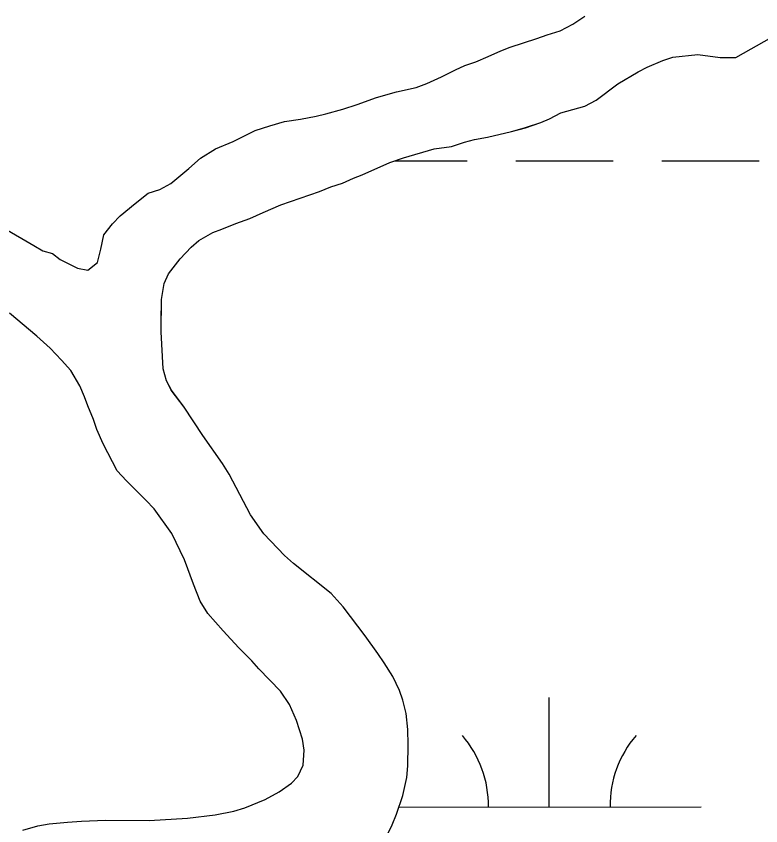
# Model space of a CAD drawing. Extents: x 3279314 to 3317160, y 734079 to 759431.
# Drawn here: x 3309353.2 to 3309598.1, y 755808.1 to 756074.5 of the extents above; entities that cross this region are included whole.
import ezdxf

# ---------------------------------------------------------------- set-up
doc = ezdxf.new("R2010")
doc.units = 0
doc.layers.add('V-SITE-VEGE', color=7, linetype='Continuous')
doc.layers.add('V-WETL-SWMP', color=7, linetype='Continuous')

msp = doc.modelspace()

# ---------------------------------------------------------------- linework, layer by layer
at = {"layer": 'V-SITE-VEGE'}
for p, q in [((3309536.22, 756071.8), (3309540.18, 756074.47)), ((3309527.85, 756068.37), (3309532.11, 756069.61)), ((3309532.11, 756069.61), (3309536.22, 756071.8)), ((3309515.68, 756064.32), (3309524.37, 756067.12)), ((3309524.37, 756067.12), (3309527.85, 756068.37)), ((3309512.52, 756063.07), (3309515.68, 756064.32)), ((3309508.42, 756061.19), (3309512.52, 756063.07)), ((3309500.67, 756058.22), (3309504.31, 756059.47)), ((3309504.31, 756059.47), (3309508.42, 756061.19)), ((3309493.09, 756054.47), (3309497.67, 756056.82)), ((3309497.67, 756056.82), (3309500.67, 756058.22)), ((3309488.19, 756052.28), (3309493.09, 756054.47)), ((3309478.24, 756049.63), (3309484.71, 756051.03)), ((3309484.71, 756051.03), (3309488.19, 756052.28)), ((3309471.61, 756047.77), (3309478.24, 756049.63)), ((3309465.29, 756045.43), (3309471.61, 756047.77)), ((3309455.02, 756042.31), (3309460.55, 756043.87)), ((3309460.55, 756043.87), (3309465.29, 756045.43)), ((3309441.45, 756039.84), (3309446.66, 756040.61)), ((3309446.66, 756040.61), (3309451.87, 756041.54)), ((3309451.87, 756041.54), (3309455.02, 756042.31)), ((3309431.81, 756036.88), (3309436.55, 756038.44)), ((3309436.55, 756038.44), (3309441.45, 756039.84)), ((3309424.54, 756033.28), (3309431.81, 756036.88)), ((3309418.7, 756030.78), (3309424.54, 756033.28)), ((3309413.79, 756027.81), (3309418.7, 756030.78)), ((3309409.99, 756024.35), (3309413.79, 756027.81)), ((3309403.98, 756019.48), (3309409.99, 756024.35)), ((3309400.35, 756017.45), (3309403.98, 756019.48)), ((3309392.28, 756012.9), (3309396.56, 756016.2)), ((3309396.56, 756016.2), (3309400.35, 756017.45)), ((3309387.38, 756008.82), (3309392.28, 756012.9)), ((3309384.84, 756006.15), (3309387.38, 756008.82)), ((3309381.99, 756002.53), (3309384.84, 756006.15)), ((3309349.03, 756004.87), (3309358.94, 755999)), ((3309381.02, 755997.8), (3309381.99, 756002.53)), ((3309358.94, 755999), (3309361.94, 755997.32)), ((3309379.9, 755993.39), (3309381.02, 755997.8)), ((3309361.94, 755997.32), (3309365.08, 755996.45)), ((3309365.08, 755996.45), (3309367.6, 755994.39)), ((3309367.6, 755994.39), (3309373.27, 755991.53)), ((3309376.74, 755990.88), (3309379.9, 755993.39)), ((3309373.27, 755991.53), (3309376.74, 755990.88))]:
    msp.add_line(p, q, dxfattribs=at)
for points in [[(3309474.75, 755804.2), (3309476.82, 755808.45), (3309478.25, 755811.91), (3309480.32, 755818.06), (3309481.61, 755824.04), (3309481.94, 755827.83), (3309482.12, 755834.77), (3309481.98, 755839.82), (3309481.38, 755845.03), (3309480.29, 755849.45), (3309479.2, 755852.61), (3309477.01, 755857.19), (3309474.19, 755861.78), (3309472.15, 755864.78), (3309467.91, 755870.63), (3309460.69, 755880.13), (3309456.77, 755884.56), (3309444.34, 755894.39), (3309441.36, 755897.08), (3309434.6, 755904.21), (3309430.21, 755910.38), (3309423.16, 755923.81), (3309420.97, 755927.29), (3309414.54, 755936.47), (3309408.42, 755945.8), (3309404.18, 755951.49), (3309402.62, 755954.5), (3309401.53, 755958.45), (3309400.79, 755970.59), (3309400.99, 755981.32), (3309401.8, 755986.52), (3309403.23, 755989.67), (3309407.04, 755994.7), (3309410.68, 755998.47), (3309413.21, 756000.68), (3309417.8, 756003.34), (3309420.8, 756004.43), (3309425.38, 756006.31), (3309429.96, 756007.87), (3309434.39, 756009.9), (3309440.23, 756012.4), (3309452.87, 756016.77), (3309456.66, 756018.33), (3309460.45, 756019.58), (3309464.09, 756021.14), (3309466.93, 756022.23), (3309476.1, 756026.3), (3309480.52, 756027.86), (3309490.63, 756030.81), (3309496.31, 756031.58), (3309500.58, 756032.98), (3309503.89, 756033.92), (3309508.15, 756034.69), (3309516.05, 756036.55), (3309520.63, 756037.8), (3309525.68, 756039.51), (3309528.59, 756040.7), (3309532.27, 756042.71), (3309540.19, 756044.88), (3309543.87, 756046.89), (3309551.06, 756052.19), (3309557.69, 756056.21), (3309560.64, 756057.67), (3309565.79, 756059.86), (3309569.11, 756060.95), (3309577.39, 756061.83), (3309584.73, 756060.88), (3309589.88, 756060.87), (3309601.67, 756067.62)], [(3309379.68, 755938.5), (3309378.59, 755941.82), (3309376.72, 755946.24), (3309375.62, 755949.24), (3309374.06, 755952.88), (3309371.09, 755957.93), (3309368.1, 755961.26), (3309364.33, 755965.22), (3309359.93, 755969.18), (3309350.97, 755976.79)], [(3309355.35, 755806.72), (3309360.24, 755808.12), (3309364.03, 755808.73), (3309370.02, 755809.34), (3309374.6, 755809.64), (3309382.49, 755809.92), (3309396.84, 755809.87), (3309409.46, 755810.61), (3309418.62, 755811.68), (3309424.78, 755812.91), (3309428.41, 755814), (3309435.04, 755816.82), (3309439.63, 755819.32), (3309443.74, 755822.15), (3309445.8, 755824.34), (3309447.55, 755828.12), (3309447.89, 755833.01), (3309447.27, 755836.64), (3309445.4, 755842.8), (3309443.06, 755848.02), (3309440.08, 755852.45), (3309433, 755859.73), (3309430.65, 755862.42), (3309426.41, 755866.7), (3309423.74, 755869.55), (3309421.23, 755872.24), (3309416.2, 755877.94), (3309413.69, 755882.05), (3309411.5, 755887.58), (3309408.54, 755895.64), (3309404.31, 755904.33), (3309398.51, 755912.4), (3309395.84, 755915.24), (3309389.4, 755921.58), (3309386.41, 755924.91), (3309381.71, 755933.76), (3309379.68, 755938.5)]]:
    msp.add_lwpolyline(points, dxfattribs=at)
at = {"layer": 'V-WETL-SWMP'}
for p, q in [((3309536.22, 756071.81), (3309540.17, 756074.47)), ((3309536.22, 756071.81), (3309540.17, 756074.47)), ((3309527.85, 756068.37), (3309532.11, 756069.61)), ((3309527.85, 756068.37), (3309532.11, 756069.61)), ((3309532.11, 756069.61), (3309536.22, 756071.81)), ((3309532.11, 756069.61), (3309536.22, 756071.81)), ((3309515.68, 756064.32), (3309524.37, 756067.12)), ((3309515.68, 756064.32), (3309524.37, 756067.12)), ((3309524.37, 756067.12), (3309527.85, 756068.37)), ((3309524.37, 756067.12), (3309527.85, 756068.37)), ((3309512.52, 756063.07), (3309515.68, 756064.32)), ((3309512.52, 756063.07), (3309515.68, 756064.32)), ((3309508.42, 756061.19), (3309512.52, 756063.07)), ((3309508.42, 756061.19), (3309512.52, 756063.07)), ((3309500.67, 756058.22), (3309504.31, 756059.47)), ((3309500.67, 756058.22), (3309504.31, 756059.47)), ((3309504.31, 756059.47), (3309508.42, 756061.19)), ((3309504.31, 756059.47), (3309508.42, 756061.19)), ((3309493.09, 756054.47), (3309497.67, 756056.81)), ((3309493.09, 756054.47), (3309497.67, 756056.81)), ((3309497.67, 756056.81), (3309500.67, 756058.22)), ((3309497.67, 756056.81), (3309500.67, 756058.22)), ((3309488.19, 756052.28), (3309493.09, 756054.47)), ((3309488.19, 756052.28), (3309493.09, 756054.47)), ((3309478.24, 756049.63), (3309484.71, 756051.03)), ((3309478.24, 756049.63), (3309484.71, 756051.03)), ((3309484.71, 756051.03), (3309488.19, 756052.28)), ((3309484.71, 756051.03), (3309488.19, 756052.28)), ((3309471.61, 756047.77), (3309478.24, 756049.63)), ((3309471.61, 756047.77), (3309478.24, 756049.63)), ((3309465.29, 756045.43), (3309471.61, 756047.77)), ((3309465.29, 756045.43), (3309471.61, 756047.77)), ((3309455.02, 756042.31), (3309460.55, 756043.87)), ((3309455.02, 756042.31), (3309460.55, 756043.87)), ((3309460.55, 756043.87), (3309465.29, 756045.43)), ((3309460.55, 756043.87), (3309465.29, 756045.43)), ((3309441.45, 756039.84), (3309446.66, 756040.61)), ((3309441.45, 756039.84), (3309446.66, 756040.61)), ((3309446.66, 756040.61), (3309451.87, 756041.54)), ((3309446.66, 756040.61), (3309451.87, 756041.54)), ((3309451.87, 756041.54), (3309455.02, 756042.31)), ((3309451.87, 756041.54), (3309455.02, 756042.31)), ((3309431.81, 756036.88), (3309436.55, 756038.44)), ((3309431.81, 756036.88), (3309436.55, 756038.44)), ((3309436.55, 756038.44), (3309441.45, 756039.84)), ((3309436.55, 756038.44), (3309441.45, 756039.84)), ((3309424.54, 756033.28), (3309431.81, 756036.88)), ((3309424.54, 756033.28), (3309431.81, 756036.88)), ((3309418.7, 756030.78), (3309424.54, 756033.28)), ((3309418.7, 756030.78), (3309424.54, 756033.28)), ((3309413.79, 756027.8), (3309418.7, 756030.78)), ((3309413.79, 756027.8), (3309418.7, 756030.78)), ((3309409.99, 756024.35), (3309413.79, 756027.8)), ((3309409.99, 756024.35), (3309413.79, 756027.8)), ((3309477.75, 756026.88), (3309501.53, 756026.89)), ((3309517.53, 756026.9), (3309549.53, 756026.92)), ((3309565.53, 756026.92), (3309597.53, 756026.94)), ((3309403.98, 756019.48), (3309409.99, 756024.35)), ((3309403.98, 756019.48), (3309409.99, 756024.35)), ((3309400.35, 756017.45), (3309403.98, 756019.48)), ((3309400.35, 756017.45), (3309403.98, 756019.48)), ((3309392.28, 756012.9), (3309396.55, 756016.2)), ((3309392.28, 756012.9), (3309396.55, 756016.2)), ((3309396.55, 756016.2), (3309400.35, 756017.45)), ((3309396.55, 756016.2), (3309400.35, 756017.45)), ((3309387.38, 756008.82), (3309392.28, 756012.9)), ((3309387.38, 756008.82), (3309392.28, 756012.9)), ((3309384.84, 756006.15), (3309387.38, 756008.82)), ((3309384.84, 756006.15), (3309387.38, 756008.82)), ((3309381.99, 756002.53), (3309384.84, 756006.15)), ((3309381.99, 756002.53), (3309384.84, 756006.15)), ((3309349.03, 756004.87), (3309358.94, 755999)), ((3309349.03, 756004.87), (3309358.94, 755999)), ((3309381.02, 755997.8), (3309381.99, 756002.53)), ((3309381.02, 755997.8), (3309381.99, 756002.53)), ((3309358.94, 755999), (3309361.94, 755997.32)), ((3309358.94, 755999), (3309361.94, 755997.32)), ((3309379.9, 755993.39), (3309381.02, 755997.8)), ((3309379.9, 755993.39), (3309381.02, 755997.8)), ((3309361.94, 755997.32), (3309365.08, 755996.45)), ((3309361.94, 755997.32), (3309365.08, 755996.45)), ((3309365.08, 755996.45), (3309367.6, 755994.39)), ((3309365.08, 755996.45), (3309367.6, 755994.39)), ((3309367.6, 755994.39), (3309373.27, 755991.53)), ((3309367.6, 755994.39), (3309373.27, 755991.53)), ((3309376.74, 755990.88), (3309379.9, 755993.39)), ((3309376.74, 755990.88), (3309379.9, 755993.39)), ((3309373.27, 755991.53), (3309376.74, 755990.88)), ((3309373.27, 755991.53), (3309376.74, 755990.88)), ((3309359.93, 755969.18), (3309350.97, 755976.79)), ((3309359.93, 755969.18), (3309350.97, 755976.79)), ((3309364.33, 755965.22), (3309359.93, 755969.18)), ((3309364.33, 755965.22), (3309359.93, 755969.18)), ((3309368.1, 755961.26), (3309364.33, 755965.22)), ((3309368.1, 755961.26), (3309364.33, 755965.22)), ((3309371.08, 755957.93), (3309368.1, 755961.26)), ((3309371.08, 755957.93), (3309368.1, 755961.26)), ((3309374.06, 755952.88), (3309371.08, 755957.93)), ((3309374.06, 755952.88), (3309371.08, 755957.93)), ((3309375.62, 755949.24), (3309374.06, 755952.88)), ((3309375.62, 755949.24), (3309374.06, 755952.88)), ((3309376.72, 755946.24), (3309375.62, 755949.24)), ((3309376.72, 755946.24), (3309375.62, 755949.24)), ((3309378.59, 755941.82), (3309376.72, 755946.24)), ((3309378.59, 755941.82), (3309376.72, 755946.24)), ((3309379.68, 755938.5), (3309378.59, 755941.82)), ((3309379.68, 755938.5), (3309378.59, 755941.82)), ((3309381.72, 755933.76), (3309379.68, 755938.5)), ((3309381.72, 755933.76), (3309379.68, 755938.5)), ((3309386.41, 755924.91), (3309381.72, 755933.76)), ((3309386.41, 755924.91), (3309381.72, 755933.76)), ((3309389.4, 755921.58), (3309386.41, 755924.91)), ((3309389.4, 755921.58), (3309386.41, 755924.91)), ((3309395.84, 755915.24), (3309389.4, 755921.58)), ((3309395.84, 755915.24), (3309389.4, 755921.58)), ((3309398.51, 755912.4), (3309395.84, 755915.24)), ((3309398.51, 755912.4), (3309395.84, 755915.24)), ((3309404.31, 755904.33), (3309398.51, 755912.4)), ((3309404.31, 755904.33), (3309398.51, 755912.4)), ((3309408.54, 755895.64), (3309404.31, 755904.33)), ((3309408.54, 755895.64), (3309404.31, 755904.33)), ((3309411.5, 755887.58), (3309408.54, 755895.64)), ((3309411.5, 755887.58), (3309408.54, 755895.64)), ((3309413.69, 755882.05), (3309411.5, 755887.58)), ((3309413.69, 755882.05), (3309411.5, 755887.58)), ((3309416.2, 755877.94), (3309413.69, 755882.05)), ((3309416.2, 755877.94), (3309413.69, 755882.05)), ((3309421.23, 755872.24), (3309416.2, 755877.94)), ((3309421.23, 755872.24), (3309416.2, 755877.94)), ((3309423.74, 755869.55), (3309421.23, 755872.24)), ((3309423.74, 755869.55), (3309421.23, 755872.24)), ((3309426.41, 755866.7), (3309423.74, 755869.55)), ((3309426.41, 755866.7), (3309423.74, 755869.55)), ((3309430.65, 755862.42), (3309426.41, 755866.7)), ((3309430.65, 755862.42), (3309426.41, 755866.7)), ((3309433.01, 755859.73), (3309430.65, 755862.42)), ((3309433.01, 755859.73), (3309430.65, 755862.42)), ((3309440.08, 755852.45), (3309433.01, 755859.73)), ((3309440.08, 755852.45), (3309433.01, 755859.73)), ((3309443.06, 755848.02), (3309440.08, 755852.45)), ((3309443.06, 755848.02), (3309440.08, 755852.45)), ((3309528.48, 755814.3), (3309528.46, 755850.3)), ((3309445.4, 755842.8), (3309443.06, 755848.02)), ((3309445.4, 755842.8), (3309443.06, 755848.02)), ((3309447.27, 755836.64), (3309445.4, 755842.8)), ((3309447.27, 755836.64), (3309445.4, 755842.8)), ((3309447.89, 755833.01), (3309447.27, 755836.64)), ((3309447.89, 755833.01), (3309447.27, 755836.64)), ((3309447.55, 755828.12), (3309447.89, 755833.01)), ((3309447.55, 755828.12), (3309447.89, 755833.01)), ((3309445.8, 755824.34), (3309447.55, 755828.12)), ((3309445.8, 755824.34), (3309447.55, 755828.12)), ((3309439.63, 755819.32), (3309443.74, 755822.14)), ((3309439.63, 755819.32), (3309443.74, 755822.14)), ((3309443.74, 755822.14), (3309445.8, 755824.34)), ((3309443.74, 755822.14), (3309445.8, 755824.34)), ((3309435.04, 755816.82), (3309439.63, 755819.32)), ((3309435.04, 755816.82), (3309439.63, 755819.32)), ((3309428.41, 755814), (3309435.04, 755816.82)), ((3309428.41, 755814), (3309435.04, 755816.82)), ((3309424.78, 755812.91), (3309428.41, 755814)), ((3309424.78, 755812.91), (3309428.41, 755814)), ((3309479.05, 755814.28), (3309578.48, 755814.33)), ((3309409.47, 755810.61), (3309418.62, 755811.68)), ((3309409.47, 755810.61), (3309418.62, 755811.68)), ((3309418.62, 755811.68), (3309424.78, 755812.91)), ((3309418.62, 755811.68), (3309424.78, 755812.91)), ((3309360.24, 755808.12), (3309364.03, 755808.73)), ((3309360.24, 755808.12), (3309364.03, 755808.73)), ((3309364.03, 755808.73), (3309370.02, 755809.34)), ((3309364.03, 755808.73), (3309370.02, 755809.34)), ((3309370.02, 755809.34), (3309374.6, 755809.64)), ((3309370.02, 755809.34), (3309374.6, 755809.64)), ((3309374.6, 755809.64), (3309382.49, 755809.92)), ((3309374.6, 755809.64), (3309382.49, 755809.92)), ((3309382.49, 755809.92), (3309396.84, 755809.87)), ((3309382.49, 755809.92), (3309396.84, 755809.87)), ((3309396.84, 755809.87), (3309409.47, 755810.61)), ((3309396.84, 755809.87), (3309409.47, 755810.61))]:
    msp.add_line(p, q, dxfattribs=at)
msp.add_lwpolyline([(3309474.75, 755804.2), (3309476.81, 755808.45), (3309478.25, 755811.91), (3309480.32, 755818.06), (3309481.61, 755824.05), (3309481.94, 755827.83), (3309482.12, 755834.77), (3309481.99, 755839.82), (3309481.38, 755845.03), (3309480.29, 755849.45), (3309479.2, 755852.61), (3309477.01, 755857.19), (3309474.19, 755861.78), (3309472.15, 755864.78), (3309467.91, 755870.63), (3309460.69, 755880.13), (3309456.77, 755884.56), (3309444.34, 755894.39), (3309441.36, 755897.08), (3309434.6, 755904.21), (3309430.21, 755910.38), (3309423.16, 755923.81), (3309420.97, 755927.29), (3309414.54, 755936.47), (3309408.42, 755945.8), (3309404.19, 755951.49), (3309402.62, 755954.5), (3309401.53, 755958.45), (3309400.79, 755970.59), (3309400.8, 755974.06), (3309400.99, 755981.32), (3309401.8, 755986.52), (3309403.23, 755989.67), (3309407.04, 755994.7), (3309410.68, 755998.48), (3309413.21, 756000.67), (3309417.8, 756003.34), (3309420.8, 756004.43), (3309425.38, 756006.31), (3309429.96, 756007.86), (3309434.39, 756009.9), (3309440.23, 756012.4), (3309452.87, 756016.77), (3309456.66, 756018.33), (3309460.45, 756019.58), (3309464.09, 756021.14), (3309466.93, 756022.23), (3309476.1, 756026.3), (3309480.52, 756027.86), (3309490.63, 756030.81), (3309496.31, 756031.58), (3309500.57, 756032.98), (3309503.89, 756033.92), (3309508.15, 756034.69), (3309516.05, 756036.55), (3309520.63, 756037.79), (3309525.68, 756039.51), (3309528.59, 756040.7), (3309532.27, 756042.71), (3309540.19, 756044.88), (3309543.87, 756046.89), (3309551.06, 756052.2), (3309557.69, 756056.21), (3309560.64, 756057.67), (3309565.8, 756059.86), (3309569.11, 756060.95), (3309577.39, 756061.83), (3309584.73, 756060.89), (3309589.88, 756060.86), (3309601.67, 756067.62)], dxfattribs=at)
msp.add_lwpolyline([(3309474.75, 755804.2), (3309476.81, 755808.45), (3309478.25, 755811.91), (3309480.32, 755818.06), (3309481.61, 755824.05), (3309481.94, 755827.83), (3309482.12, 755834.77), (3309481.99, 755839.82), (3309481.38, 755845.03), (3309480.29, 755849.45), (3309479.2, 755852.61), (3309477.01, 755857.19), (3309474.19, 755861.78), (3309472.15, 755864.78), (3309467.91, 755870.63), (3309460.69, 755880.13), (3309456.77, 755884.56), (3309444.34, 755894.39), (3309441.36, 755897.08), (3309434.6, 755904.21), (3309430.21, 755910.38), (3309423.16, 755923.81), (3309420.97, 755927.29), (3309414.54, 755936.47), (3309408.42, 755945.8), (3309404.19, 755951.49), (3309402.62, 755954.5), (3309401.53, 755958.45), (3309400.79, 755970.59), (3309400.8, 755974.06), (3309400.99, 755981.32), (3309401.8, 755986.52), (3309403.23, 755989.67), (3309407.04, 755994.7), (3309410.68, 755998.48), (3309413.21, 756000.67), (3309417.8, 756003.34), (3309420.8, 756004.43), (3309425.38, 756006.31), (3309429.96, 756007.86), (3309434.39, 756009.9), (3309440.23, 756012.4), (3309452.87, 756016.77), (3309456.66, 756018.33), (3309460.45, 756019.58), (3309464.09, 756021.14), (3309466.93, 756022.23), (3309476.1, 756026.3), (3309480.52, 756027.86), (3309490.63, 756030.81), (3309496.31, 756031.58), (3309500.57, 756032.98), (3309503.89, 756033.92), (3309508.15, 756034.69), (3309516.05, 756036.55), (3309520.63, 756037.79), (3309525.68, 756039.51), (3309528.59, 756040.7), (3309532.27, 756042.71), (3309540.19, 756044.88), (3309543.87, 756046.89), (3309551.06, 756052.2), (3309557.69, 756056.21), (3309560.64, 756057.67), (3309565.8, 756059.86), (3309569.11, 756060.95), (3309577.39, 756061.83), (3309584.73, 756060.89), (3309589.88, 756060.86), (3309601.67, 756067.62)], dxfattribs=at)
for centre, start, end in [((3309473.24, 755814.75), 359.2573, 40.801), ((3309583.73, 755814.8), 139.2573, 180.801)]:
    msp.add_arc(centre, 35.25, start, end, dxfattribs=at)

doc.saveas('drawing.dxf')
